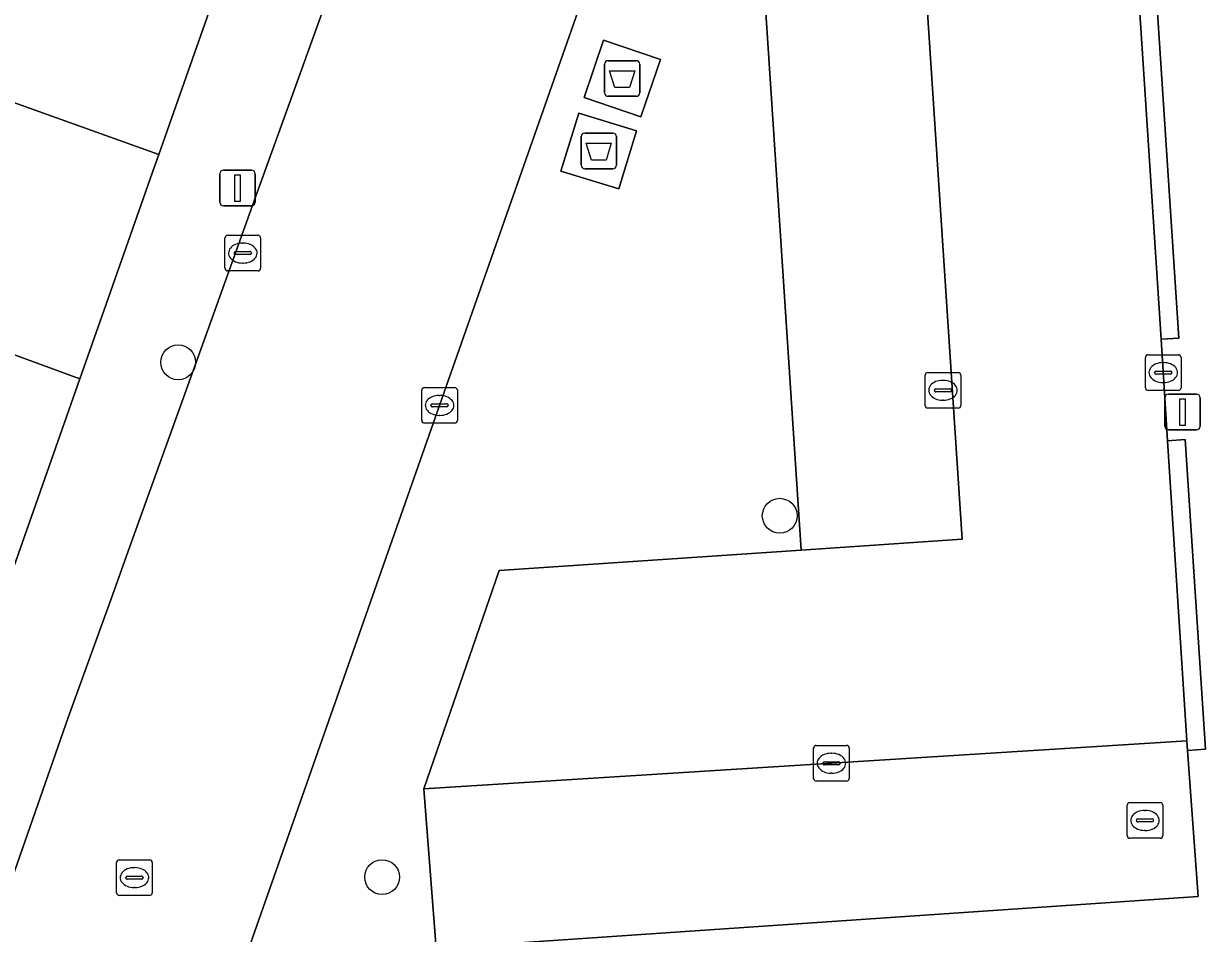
# Model space of a CAD drawing. Extents: x 161248 to 161848, y 384871 to 385383.
# Drawn here: x 161757.8 to 161790.97, y 385222.58 to 385248.12 of the extents above; entities that cross this region are included whole.
import ezdxf

# ---------------------------------------------------------------- set-up
doc = ezdxf.new("R2010")
doc.units = 0
for name, color, linetype in [('IMGEO_Afval_apart_plaats', 7, 'Continuous'), ('IMGEO_Boom', 7, 'Continuous'), ('IMGEO_Kolk', 7, 'Continuous'), ('IMGEO_Lichtmast', 7, 'Continuous'), ('IMGEO_Pand', 7, 'Continuous'), ('IMGEO_Parkeervlak_open', 7, 'Continuous'), ('IMGEO_Rijbaan_lokaal_open', 7, 'Continuous'), ('IMGEO_Rioolput', 7, 'Continuous'), ('IMGEO_Voetpad_gesloten', 7, 'Continuous'), ('IMGEO_Voetpad_open', 7, 'Continuous')]:
    doc.layers.add(name, color=color, linetype=linetype)

msp = doc.modelspace()

# ---------------------------------------------------------------- linework, layer by layer
at = {"layer": 'IMGEO_Afval_apart_plaats'}
for p, q in [((161774.103, 385246.175), (161774.103, 385246.975)), ((161774.103, 385246.975), (161774.103, 385246.175)), ((161774.203, 385247.075), (161774.993, 385247.075)), ((161774.993, 385247.075), (161774.203, 385247.075)), ((161775.093, 385246.975), (161775.093, 385246.175)), ((161775.093, 385246.175), (161775.093, 385246.975)), ((161774.993, 385246.075), (161774.203, 385246.075)), ((161774.203, 385246.075), (161774.993, 385246.075)), ((161773.446, 385244.144), (161773.446, 385244.944)), ((161773.446, 385244.944), (161773.446, 385244.144)), ((161773.546, 385245.044), (161774.336, 385245.044)), ((161774.336, 385245.044), (161773.546, 385245.044)), ((161774.436, 385244.944), (161774.436, 385244.144)), ((161774.436, 385244.144), (161774.436, 385244.944)), ((161774.336, 385244.044), (161773.546, 385244.044)), ((161773.546, 385244.044), (161774.336, 385244.044))]:
    msp.add_line(p, q, dxfattribs=at)
for points in [[(161774.246, 385246.789), (161774.95, 385246.789), (161774.801, 385246.319), (161774.395, 385246.319), (161774.246, 385246.789)], [(161773.589, 385244.758), (161774.293, 385244.758), (161774.144, 385244.288), (161773.738, 385244.288), (161773.589, 385244.758)]]:
    msp.add_lwpolyline(points, dxfattribs=at)
for centre, start, end in [((161774.203, 385246.975), 90, 180), ((161774.203, 385246.975), 90, 180), ((161774.993, 385246.975), 0, 90), ((161774.993, 385246.975), 360, 90), ((161774.203, 385246.175), 180, 270), ((161774.203, 385246.175), 180, 270), ((161774.993, 385246.175), 270, 0), ((161774.993, 385246.175), 270, 0), ((161773.546, 385244.944), 90, 180), ((161773.546, 385244.944), 90, 180), ((161774.336, 385244.944), 0, 90), ((161774.336, 385244.944), 360, 90), ((161773.546, 385244.144), 180, 270), ((161773.546, 385244.144), 180, 270), ((161774.336, 385244.144), 270, 0), ((161774.336, 385244.144), 270, 0)]:
    msp.add_arc(centre, 0.1, start, end, dxfattribs=at)
at = {"layer": 'IMGEO_Boom'}
for centre in [(161762.135, 385238.61), (161779.021, 385234.303), (161767.859, 385224.161)]:
    msp.add_circle(centre, 0.489, dxfattribs=at)
at = {"layer": 'IMGEO_Kolk'}
for p, q in [((161763.524, 385242.175), (161764.376, 385242.175)), ((161763.449, 385241.249), (161763.449, 385242.101)), ((161763.937, 385241.955), (161763.962, 385241.955)), ((161764.45, 385242.101), (161764.45, 385241.249)), ((161763.708, 385241.669), (161763.708, 385241.681)), ((161764.146, 385241.632), (161763.748, 385241.632)), ((161763.751, 385241.718), (161764.149, 385241.718)), ((161764.192, 385241.681), (161764.192, 385241.669)), ((161764.376, 385241.175), (161763.524, 385241.175)), ((161763.96, 385241.395), (161763.935, 385241.395)), ((161789.36, 385238.822), (161790.212, 385238.822)), ((161789.285, 385237.896), (161789.285, 385238.748)), ((161789.773, 385238.602), (161789.798, 385238.602)), ((161790.286, 385238.748), (161790.286, 385237.896)), ((161783.102, 385237.398), (161783.102, 385238.25)), ((161783.177, 385238.324), (161784.029, 385238.324)), ((161784.103, 385238.25), (161784.103, 385237.398)), ((161789.544, 385238.316), (161789.544, 385238.328)), ((161789.982, 385238.279), (161789.584, 385238.279)), ((161789.587, 385238.365), (161789.985, 385238.365)), ((161790.028, 385238.328), (161790.028, 385238.316)), ((161768.971, 385236.975), (161768.971, 385237.827)), ((161769.046, 385237.901), (161769.898, 385237.901)), ((161769.972, 385237.827), (161769.972, 385236.975)), ((161783.361, 385237.818), (161783.361, 385237.83)), ((161783.404, 385237.867), (161783.802, 385237.867)), ((161783.59, 385238.104), (161783.615, 385238.104)), ((161783.845, 385237.83), (161783.845, 385237.818)), ((161790.212, 385237.822), (161789.36, 385237.822)), ((161789.796, 385238.042), (161789.771, 385238.042)), ((161769.459, 385237.681), (161769.484, 385237.681)), ((161783.799, 385237.781), (161783.401, 385237.781)), ((161783.613, 385237.544), (161783.588, 385237.544)), ((161769.23, 385237.395), (161769.23, 385237.407)), ((161769.668, 385237.358), (161769.27, 385237.358)), ((161769.273, 385237.444), (161769.671, 385237.444)), ((161769.714, 385237.407), (161769.714, 385237.395)), ((161784.029, 385237.324), (161783.177, 385237.324)), ((161769.898, 385236.901), (161769.046, 385236.901)), ((161769.482, 385237.121), (161769.457, 385237.121)), ((161779.972, 385226.931), (161779.972, 385227.783)), ((161780.047, 385227.857), (161780.899, 385227.857)), ((161780.46, 385227.637), (161780.485, 385227.637)), ((161780.973, 385227.783), (161780.973, 385226.931)), ((161780.231, 385227.351), (161780.231, 385227.363)), ((161780.669, 385227.314), (161780.271, 385227.314)), ((161780.274, 385227.4), (161780.672, 385227.4)), ((161780.715, 385227.363), (161780.715, 385227.351)), ((161780.483, 385227.077), (161780.458, 385227.077)), ((161780.899, 385226.857), (161780.047, 385226.857))]:
    msp.add_line(p, q, dxfattribs=at)
for points in [[(161763.524, 385242.175), (161764.376, 385242.175)], [(161763.449, 385241.249), (161763.449, 385242.101)], [(161764.45, 385242.101), (161764.45, 385241.249)], [(161764.376, 385241.175), (161763.524, 385241.175)], [(161789.36, 385238.822), (161790.212, 385238.822)], [(161789.285, 385237.896), (161789.285, 385238.748)], [(161790.286, 385238.748), (161790.286, 385237.896)], [(161783.102, 385237.398), (161783.102, 385238.25)], [(161783.177, 385238.324), (161784.029, 385238.324)], [(161784.103, 385238.25), (161784.103, 385237.398)], [(161768.971, 385236.975), (161768.971, 385237.827)], [(161769.046, 385237.901), (161769.898, 385237.901)], [(161769.972, 385237.827), (161769.972, 385236.975)], [(161790.212, 385237.822), (161789.36, 385237.822)], [(161784.029, 385237.324), (161783.177, 385237.324)], [(161769.898, 385236.901), (161769.046, 385236.901)], [(161779.972, 385226.931), (161779.972, 385227.783)], [(161780.047, 385227.857), (161780.899, 385227.857)], [(161780.973, 385227.783), (161780.973, 385226.931)], [(161780.899, 385226.857), (161780.047, 385226.857)]]:
    msp.add_lwpolyline(points, dxfattribs=at)
for centre, radius, start, end in [((161763.526, 385242.099), 0.0765, 91.552, 178.448), ((161763.526, 385242.099), 0.0765, 91.552, 178.448), ((161764.374, 385242.099), 0.0765, 1.552, 88.448), ((161764.374, 385242.099), 0.0765, 1.552, 88.448), ((161763.748, 385241.678), 0.0403, 85.8775, 175.7526), ((161763.745, 385241.668), 0.0366, 178.938, 274.7102), ((161764.149, 385241.675), 0.043, 264.8664, 352.4533), ((161764.153, 385241.68), 0.0386, 1.7309, 96.639), ((161763.526, 385241.251), 0.0765, 181.552, 268.448), ((161763.526, 385241.251), 0.0765, 181.552, 268.448), ((161764.374, 385241.251), 0.0765, 271.552, 358.448), ((161764.374, 385241.251), 0.0765, 271.552, 358.448), ((161789.362, 385238.746), 0.0765, 91.552, 178.448), ((161789.362, 385238.746), 0.0765, 91.552, 178.448), ((161790.21, 385238.746), 0.0765, 1.552, 88.448), ((161790.21, 385238.746), 0.0765, 1.552, 88.448), ((161783.179, 385238.248), 0.0765, 91.552, 178.448), ((161783.179, 385238.248), 0.0765, 91.552, 178.448), ((161784.027, 385238.248), 0.0765, 1.552, 88.448), ((161784.027, 385238.248), 0.0765, 1.552, 88.448), ((161789.584, 385238.325), 0.0403, 85.8775, 175.7526), ((161789.581, 385238.315), 0.0366, 178.938, 274.7102), ((161789.985, 385238.322), 0.043, 264.8664, 352.4533), ((161789.989, 385238.327), 0.0386, 1.7309, 96.639), ((161769.048, 385237.825), 0.0765, 91.552, 178.448), ((161769.048, 385237.825), 0.0765, 91.552, 178.448), ((161769.896, 385237.825), 0.0765, 1.552, 88.448), ((161769.896, 385237.825), 0.0765, 1.552, 88.448), ((161783.401, 385237.827), 0.0403, 85.8775, 175.7526), ((161783.806, 385237.829), 0.0386, 1.7309, 96.639), ((161789.362, 385237.898), 0.0765, 181.552, 268.448), ((161789.362, 385237.898), 0.0765, 181.552, 268.448), ((161790.21, 385237.898), 0.0765, 271.552, 358.448), ((161790.21, 385237.898), 0.0765, 271.552, 358.448), ((161783.398, 385237.817), 0.0366, 178.938, 274.7102), ((161783.802, 385237.824), 0.043, 264.8664, 352.4533), ((161769.27, 385237.404), 0.0403, 85.8775, 175.7526), ((161769.267, 385237.394), 0.0366, 178.938, 274.7102), ((161769.671, 385237.401), 0.043, 264.8664, 352.4533), ((161769.675, 385237.406), 0.0386, 1.7309, 96.639), ((161783.179, 385237.4), 0.0765, 181.552, 268.448), ((161783.179, 385237.4), 0.0765, 181.552, 268.448), ((161784.027, 385237.4), 0.0765, 271.552, 358.448), ((161784.027, 385237.4), 0.0765, 271.552, 358.448), ((161769.048, 385236.977), 0.0765, 181.552, 268.448), ((161769.048, 385236.977), 0.0765, 181.552, 268.448), ((161769.896, 385236.977), 0.0765, 271.552, 358.448), ((161769.896, 385236.977), 0.0765, 271.552, 358.448), ((161780.049, 385227.781), 0.0765, 91.552, 178.448), ((161780.049, 385227.781), 0.0765, 91.552, 178.448), ((161780.897, 385227.781), 0.0765, 1.552, 88.448), ((161780.897, 385227.781), 0.0765, 1.552, 88.448), ((161780.271, 385227.36), 0.0403, 85.8775, 175.7526), ((161780.268, 385227.35), 0.0366, 178.938, 274.7102), ((161780.672, 385227.357), 0.043, 264.8664, 352.4533), ((161780.676, 385227.362), 0.0386, 1.7309, 96.639), ((161780.049, 385226.933), 0.0765, 181.552, 268.448), ((161780.049, 385226.933), 0.0765, 181.552, 268.448), ((161780.897, 385226.933), 0.0765, 271.552, 358.448), ((161780.897, 385226.933), 0.0765, 271.552, 358.448)]:
    msp.add_arc(centre, radius, start, end, dxfattribs=at)
for centre, major_axis, ratio, start_param, end_param in [((161763.936, 385241.675), (-0.387, 0.002), 0.722429, 4.712389, 7.853982), ((161763.961, 385241.675), (-0.39, 0.002), 0.717154, 1.570796, 4.712389), ((161789.772, 385238.322), (-0.387, 0.002), 0.722429, 4.712389, 7.853982), ((161789.797, 385238.322), (-0.39, 0.002), 0.717154, 1.570796, 4.712389), ((161783.589, 385237.824), (-0.387, 0.002), 0.722429, 4.712389, 7.853982), ((161783.614, 385237.824), (-0.39, 0.002), 0.717154, 1.570796, 4.712389), ((161769.458, 385237.401), (-0.387, 0.002), 0.722429, 4.712389, 7.853982), ((161769.483, 385237.401), (-0.39, 0.002), 0.717154, 1.570796, 4.712389), ((161780.459, 385227.357), (-0.387, 0.002), 0.722429, 4.712389, 7.853982), ((161780.484, 385227.357), (-0.39, 0.002), 0.717154, 1.570796, 4.712389)]:
    msp.add_ellipse(centre, major_axis=major_axis, ratio=ratio, start_param=start_param, end_param=end_param, dxfattribs=at)
at = {"layer": 'IMGEO_Lichtmast'}
for p, q in [((161763.305, 385243.101), (161763.305, 385243.901)), ((161763.305, 385243.901), (161763.305, 385243.101)), ((161763.405, 385244.001), (161764.195, 385244.001)), ((161764.195, 385244.001), (161763.405, 385244.001)), ((161764.295, 385243.901), (161764.295, 385243.101)), ((161764.295, 385243.101), (161764.295, 385243.901)), ((161764.195, 385243.001), (161763.405, 385243.001)), ((161763.405, 385243.001), (161764.195, 385243.001)), ((161789.829, 385236.814), (161789.829, 385237.614)), ((161789.829, 385237.614), (161789.829, 385236.814)), ((161789.929, 385237.714), (161790.719, 385237.714)), ((161790.719, 385237.714), (161789.929, 385237.714)), ((161790.819, 385237.614), (161790.819, 385236.814)), ((161790.819, 385236.814), (161790.819, 385237.614)), ((161790.719, 385236.714), (161789.929, 385236.714)), ((161789.929, 385236.714), (161790.719, 385236.714))]:
    msp.add_line(p, q, dxfattribs=at)
for points in [[(161763.725, 385243.876), (161763.875, 385243.876), (161763.875, 385243.126), (161763.725, 385243.126), (161763.725, 385243.876)], [(161790.249, 385237.589), (161790.399, 385237.589), (161790.399, 385236.839), (161790.249, 385236.839), (161790.249, 385237.589)]]:
    msp.add_lwpolyline(points, dxfattribs=at)
for centre, start, end in [((161763.405, 385243.901), 90, 180), ((161763.405, 385243.901), 90, 180), ((161764.195, 385243.901), 0, 90), ((161764.195, 385243.901), 360, 90), ((161763.405, 385243.101), 180, 270), ((161763.405, 385243.101), 180, 270), ((161764.195, 385243.101), 270, 0), ((161764.195, 385243.101), 270, 0), ((161789.929, 385237.614), 90, 180), ((161789.929, 385237.614), 90, 180), ((161790.719, 385237.614), 0, 90), ((161790.719, 385237.614), 360, 90), ((161789.929, 385236.814), 180, 270), ((161789.929, 385236.814), 180, 270), ((161790.719, 385236.814), 270, 0), ((161790.719, 385236.814), 270, 0)]:
    msp.add_arc(centre, 0.1, start, end, dxfattribs=at)
at = {"layer": 'IMGEO_Pand'}
for points in [[(161763.888, 385250.965), (161755.686, 385253.888), (161754.692, 385251.059), (161755.477, 385249.489), (161754.586, 385246.952), (161761.594, 385244.447)], [(161761.473, 385244.102), (161761.594, 385244.447), (161754.586, 385246.952), (161753.358, 385247.391), (161753.328, 385247.305), (161751.826, 385243.034), (161754.045, 385242.239), (161753.353, 385240.357), (161759.377, 385238.142), (161760.059, 385240.085)], [(161759.377, 385238.142), (161753.353, 385240.357), (161753.165, 385240.426), (161751.101, 385234.945), (161757.405, 385232.524)]]:
    msp.add_lwpolyline(points, close=True, dxfattribs=at)
at = {"layer": 'IMGEO_Parkeervlak_open'}
msp.add_lwpolyline([(161781.105, 385253), (161778.334, 385252.875), (161778.524, 385250), (161779.623, 385233.341), (161784.141, 385233.648), (161783.061, 385250), (161782.73, 385255.008)], dxfattribs=at)
msp.add_lwpolyline([(161790.451, 385227.985), (161769.034, 385226.639), (161769.376, 385222.155), (161790.768, 385223.612), (161790.47, 385227.718)], close=True, dxfattribs=at)
at = {"layer": 'IMGEO_Rijbaan_lokaal_open'}
for points in [[(161730.177, 385124.632), (161736.996, 385144.544), (161740.956, 385156.108), (161742.83, 385161.454), (161757.564, 385203.488), (161757.857, 385204.325), (161760.395, 385211.566), (161765.249, 385225.382), (161768.452, 385234.5), (161773.897, 385250), (161777.978, 385261.406), (161780.943, 385269.693), (161785.276, 385281.802), (161785.52, 385282.473), (161785.703, 385283.163), (161785.823, 385283.866), (161785.88, 385284.578), (161785.874, 385285.292), (161785.803, 385286.002), (161785.673, 385286.689), (161785.312, 385289.733), (161785.296, 385289.929), (161784.343, 385297.154)], [(161774.649, 385273.059), (161771.25, 385262.826), (161770.22, 385259.894), (161767.715, 385252.764), (161767.294, 385251.544), (161766.587, 385249.582), (161765.387, 385246.246), (161764.318, 385243.274), (161763.031, 385239.697), (161761.984, 385236.79), (161760.778, 385233.437), (161760.288, 385232.077), (161759.051, 385228.638), (161756.973, 385222.711)], [(161782.367, 385260.501), (161782.73, 385255.008), (161783.061, 385250), (161784.141, 385233.648), (161779.623, 385233.341), (161771.149, 385232.766), (161769.034, 385226.639), (161790.451, 385227.985), (161789.907, 385236.407), (161789.723, 385239.256), (161789.03, 385250), (161788.697, 385254.902), (161788.495, 385257.871), (161788.067, 385264.181), (161788.058, 385264.391), (161788.031, 385264.599), (161787.985, 385264.804), (161787.922, 385265.004), (161787.84, 385265.198), (161787.742, 385265.383), (161787.627, 385265.559), (161787.499, 385265.722)]]:
    msp.add_lwpolyline(points, dxfattribs=at)
at = {"layer": 'IMGEO_Rioolput'}
for p, q in [((161788.847, 385226.251), (161789.699, 385226.251)), ((161788.772, 385225.325), (161788.772, 385226.177)), ((161789.26, 385226.031), (161789.285, 385226.031)), ((161789.773, 385226.177), (161789.773, 385225.325)), ((161789.031, 385225.745), (161789.031, 385225.757)), ((161789.469, 385225.708), (161789.071, 385225.708)), ((161789.074, 385225.794), (161789.472, 385225.794)), ((161789.515, 385225.757), (161789.515, 385225.745)), ((161789.699, 385225.251), (161788.847, 385225.251)), ((161789.283, 385225.471), (161789.258, 385225.471)), ((161760.408, 385223.72), (161760.408, 385224.572)), ((161760.483, 385224.646), (161761.335, 385224.646)), ((161761.409, 385224.572), (161761.409, 385223.72)), ((161760.896, 385224.426), (161760.921, 385224.426)), ((161760.667, 385224.14), (161760.667, 385224.152)), ((161761.105, 385224.103), (161760.707, 385224.103)), ((161760.71, 385224.189), (161761.108, 385224.189)), ((161761.151, 385224.152), (161761.151, 385224.14)), ((161761.335, 385223.646), (161760.483, 385223.646)), ((161760.919, 385223.866), (161760.894, 385223.866))]:
    msp.add_line(p, q, dxfattribs=at)
for points in [[(161788.847, 385226.251), (161789.699, 385226.251)], [(161788.772, 385225.325), (161788.772, 385226.177)], [(161789.773, 385226.177), (161789.773, 385225.325)], [(161789.699, 385225.251), (161788.847, 385225.251)], [(161760.408, 385223.72), (161760.408, 385224.572)], [(161760.483, 385224.646), (161761.335, 385224.646)], [(161761.409, 385224.572), (161761.409, 385223.72)], [(161761.335, 385223.646), (161760.483, 385223.646)]]:
    msp.add_lwpolyline(points, dxfattribs=at)
for centre, radius, start, end in [((161788.849, 385226.175), 0.0765, 91.552, 178.448), ((161788.849, 385226.175), 0.0765, 91.552, 178.448), ((161789.697, 385226.175), 0.0765, 1.552, 88.448), ((161789.697, 385226.175), 0.0765, 1.552, 88.448), ((161789.071, 385225.754), 0.0403, 85.8775, 175.7526), ((161789.068, 385225.744), 0.0366, 178.938, 274.7102), ((161789.472, 385225.751), 0.043, 264.8664, 352.4533), ((161789.476, 385225.756), 0.0386, 1.7309, 96.639), ((161788.849, 385225.327), 0.0765, 181.552, 268.448), ((161788.849, 385225.327), 0.0765, 181.552, 268.448), ((161789.697, 385225.327), 0.0765, 271.552, 358.448), ((161789.697, 385225.327), 0.0765, 271.552, 358.448), ((161760.485, 385224.57), 0.0765, 91.552, 178.448), ((161760.485, 385224.57), 0.0765, 91.552, 178.448), ((161761.333, 385224.57), 0.0765, 1.552, 88.448), ((161761.333, 385224.57), 0.0765, 1.552, 88.448), ((161760.707, 385224.149), 0.0403, 85.8775, 175.7526), ((161760.704, 385224.139), 0.0366, 178.938, 274.7102), ((161761.108, 385224.146), 0.043, 264.8664, 352.4533), ((161761.112, 385224.151), 0.0386, 1.7309, 96.639), ((161760.485, 385223.722), 0.0765, 181.552, 268.448), ((161760.485, 385223.722), 0.0765, 181.552, 268.448), ((161761.333, 385223.722), 0.0765, 271.552, 358.448), ((161761.333, 385223.722), 0.0765, 271.552, 358.448)]:
    msp.add_arc(centre, radius, start, end, dxfattribs=at)
for centre, major_axis, ratio, start_param, end_param in [((161789.259, 385225.751), (-0.387, 0.002), 0.722429, 4.712389, 7.853982), ((161789.284, 385225.751), (-0.39, 0.002), 0.717154, 1.570796, 4.712389), ((161760.895, 385224.146), (-0.387, 0.002), 0.722429, 4.712389, 7.853982), ((161760.92, 385224.146), (-0.39, 0.002), 0.717154, 1.570796, 4.712389)]:
    msp.add_ellipse(centre, major_axis=major_axis, ratio=ratio, start_param=start_param, end_param=end_param, dxfattribs=at)
at = {"layer": 'IMGEO_Voetpad_gesloten'}
for points in [[(161775.67, 385247.111), (161774.078, 385247.654), (161773.527, 385246.038), (161775.119, 385245.495)], [(161775.003, 385245.109), (161773.38, 385245.607), (161772.88, 385243.979), (161774.503, 385243.481)]]:
    msp.add_lwpolyline(points, close=True, dxfattribs=at)
at = {"layer": 'IMGEO_Voetpad_open'}
for points in [[(161785.296, 385289.929), (161785.312, 385289.733), (161785.673, 385286.689), (161785.803, 385286.002), (161785.874, 385285.292), (161785.88, 385284.578), (161785.823, 385283.866), (161785.703, 385283.163), (161785.52, 385282.473), (161785.276, 385281.802), (161780.943, 385269.693), (161781.403, 385269.529), (161781.152, 385268.827), (161778.441, 385261.241), (161777.978, 385261.406), (161773.897, 385250), (161768.452, 385234.5), (161765.249, 385225.382), (161760.395, 385211.566), (161757.857, 385204.325)], [(161770.204, 385269.062), (161768.98, 385265.486), (161768.996, 385265.481), (161768.336, 385263.606), (161766.038, 385257.076), (161763.888, 385250.965), (161761.594, 385244.447), (161761.473, 385244.102), (161760.059, 385240.085), (161759.377, 385238.142), (161757.405, 385232.524)], [(161787.499, 385265.722), (161788.457, 385265.788), (161788.547, 385264.483), (161789.001, 385257.906), (161788.495, 385257.871), (161788.697, 385254.902), (161789.205, 385254.935), (161789.526, 385250), (161790.222, 385239.288), (161789.723, 385239.256), (161789.907, 385236.407), (161790.405, 385236.439), (161790.968, 385227.75), (161790.47, 385227.718), (161790.768, 385223.612), (161769.376, 385222.155), (161769.034, 385226.639), (161771.149, 385232.766), (161779.623, 385233.341), (161778.524, 385250), (161778.334, 385252.875), (161781.105, 385253)], [(161746.496, 385192.764), (161748.691, 385199.073), (161749.123, 385200.313), (161750.368, 385203.864), (161751.037, 385205.773), (161751.613, 385207.418), (161752.378, 385209.6), (161753.66, 385213.257), (161753.737, 385213.476), (161754.927, 385216.872), (161755.782, 385219.313), (161756.973, 385222.711), (161759.051, 385228.638), (161760.288, 385232.077), (161760.778, 385233.437), (161761.984, 385236.79), (161763.031, 385239.697), (161764.318, 385243.274), (161765.387, 385246.246), (161766.587, 385249.582), (161767.294, 385251.544), (161767.715, 385252.764)]]:
    msp.add_lwpolyline(points, dxfattribs=at)
for points in [[(161788.697, 385254.902), (161789.03, 385250), (161789.723, 385239.256), (161790.222, 385239.288), (161789.526, 385250), (161789.205, 385254.935)], [(161775.67, 385247.111), (161775.119, 385245.495), (161773.527, 385246.038), (161774.078, 385247.654)], [(161775.003, 385245.109), (161774.503, 385243.481), (161772.88, 385243.979), (161773.38, 385245.607)], [(161789.907, 385236.407), (161790.451, 385227.985), (161790.47, 385227.718), (161790.968, 385227.75), (161790.405, 385236.439)]]:
    msp.add_lwpolyline(points, close=True, dxfattribs=at)

doc.saveas('drawing.dxf')
